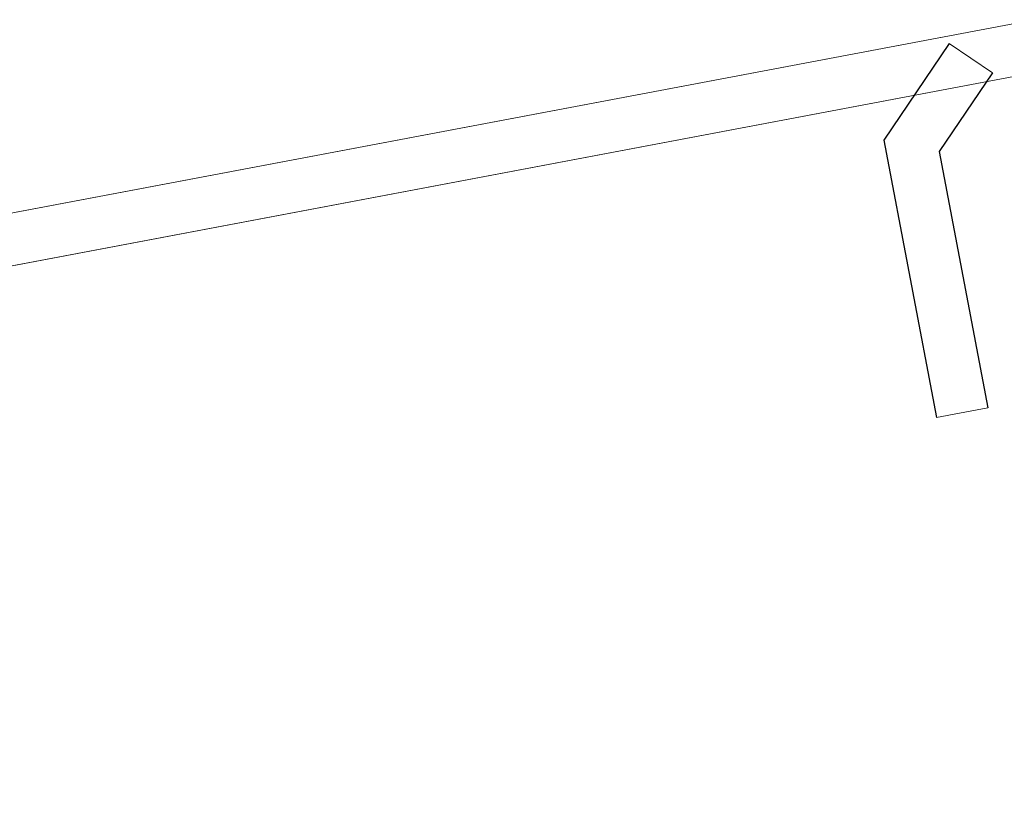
# Model space of a CAD drawing. Header units: metres. Extents: x -502 to 161, y -108 to 174.
# Tile 398 of 656: x -122.09 to -119.26, y -30.52 to -28.3. Entities that reach past the tile are written whole.
import ezdxf

# ---------------------------------------------------------------- set-up
doc = ezdxf.new("R2010")
doc.units = ezdxf.units.M
doc.header["$LTSCALE"] = 0.1
doc.layers.add('BRI31-005.05-5p02-Koordinierung Lageplan 4. BA ZOB West 2022-06-15', color=7, linetype='Continuous')
doc.layers.add('BRI32-005.03-5f06-Koordinierung Schemaplan 4 BA ZOB Teilbereich 2 Ost - Bahnhofsallee 2023-01-21', color=7, linetype='Continuous')

msp = doc.modelspace()

# ---------------------------------------------------------------- linework, layer by layer
at = {"layer": 'BRI31-005.05-5p02-Koordinierung Lageplan 4. BA ZOB West 2022-06-15', "color": 7, "linetype": 'Continuous', "lineweight": 13, "transparency": 33554687}
for p, q in [((-119.2976, -28.4484), (-119.4217, -28.3641)), ((-119.4582, -29.4389), (-119.3108, -29.4108))]:
    msp.add_line(p, q, dxfattribs=at)
at = {"layer": 'BRI31-005.05-5p02-Koordinierung Lageplan 4. BA ZOB West 2022-06-15', "color": 1, "linetype": 'Continuous', "lineweight": 18, "true_color": 0xff0000, "transparency": 33554687, "flags": 128}
msp.add_lwpolyline([(-139.5866, -32.3042), (-119.1502, -28.4427), (-119.178, -28.2953), (-139.697, -32.1725)], dxfattribs=at)
at = {"layer": 'BRI31-005.05-5p02-Koordinierung Lageplan 4. BA ZOB West 2022-06-15', "color": 1, "linetype": 'Continuous', "lineweight": 25, "true_color": 0xff0000, "transparency": 33554687, "flags": 128}
for points in [[(-119.4217, -28.3641), (-119.6103, -28.6416), (-119.4582, -29.4389)], [(-119.2976, -28.4484), (-119.4513, -28.6745), (-119.3108, -29.4108)]]:
    msp.add_lwpolyline(points, dxfattribs=at)
at = {"layer": 'BRI32-005.03-5f06-Koordinierung Schemaplan 4 BA ZOB Teilbereich 2 Ost - Bahnhofsallee 2023-01-21', "color": 7, "linetype": 'Continuous', "lineweight": 9, "transparency": 33554687}
for p, q in [((-119.2976, -28.4484), (-119.4217, -28.3641)), ((-119.4582, -29.4389), (-119.3108, -29.4108))]:
    msp.add_line(p, q, dxfattribs=at)
at = {"layer": 'BRI32-005.03-5f06-Koordinierung Schemaplan 4 BA ZOB Teilbereich 2 Ost - Bahnhofsallee 2023-01-21', "color": 1, "linetype": 'Continuous', "lineweight": 13, "true_color": 0xff0000, "transparency": 33554687, "flags": 128}
msp.add_lwpolyline([(-131.2642, -30.7317), (-119.1502, -28.4427), (-119.178, -28.2953), (-131.292, -30.5843)], dxfattribs=at)
at = {"layer": 'BRI32-005.03-5f06-Koordinierung Schemaplan 4 BA ZOB Teilbereich 2 Ost - Bahnhofsallee 2023-01-21', "color": 1, "linetype": 'Continuous', "lineweight": 20, "true_color": 0xff0000, "transparency": 33554687, "flags": 128}
for points in [[(-119.4217, -28.3641), (-119.6103, -28.6416), (-119.4582, -29.4389)], [(-119.2976, -28.4484), (-119.4513, -28.6745), (-119.3108, -29.4108)]]:
    msp.add_lwpolyline(points, dxfattribs=at)

doc.saveas('drawing.dxf')
